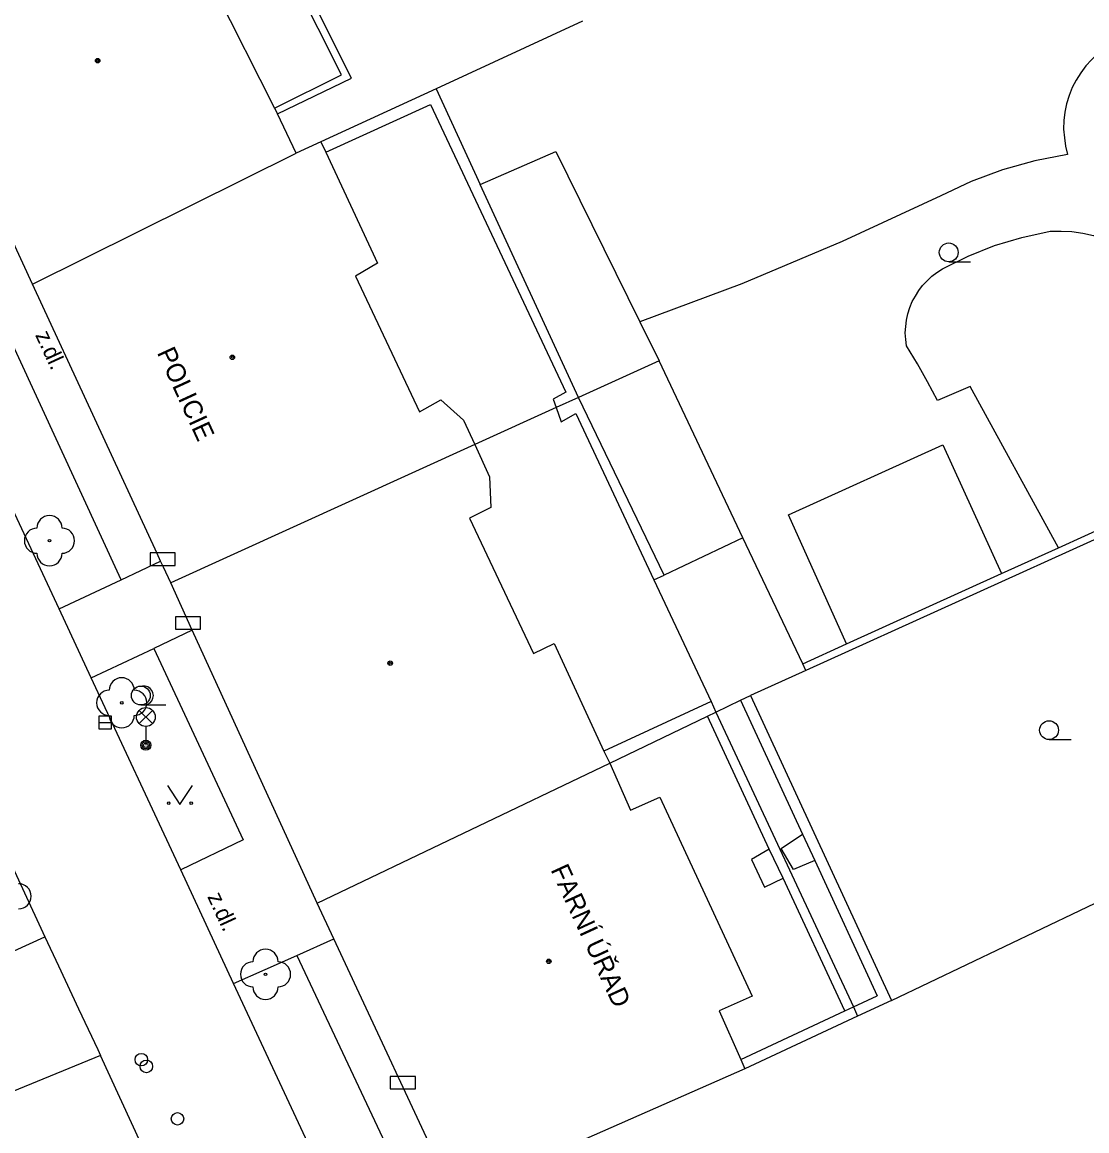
# Model space of a CAD drawing. Extents: x -595546 to -593986, y -1160845 to -1159202.
# Drawn here: x -595286.73 to -595244.29, y -1160660.71 to -1160616.52 of the extents above; entities that cross this region are included whole.
import ezdxf

# ---------------------------------------------------------------- set-up
doc = ezdxf.new("R2010")
doc.units = 0
for name, color, linetype in [('DOP - kresba z DSPS bez souradnic', 7, 'Continuous'), ('DOP - ploty', 7, 'Continuous'), ('DOP - rozhrani ploch obecne', 7, 'Continuous'), ('Level 22', 7, 'Continuous'), ('Level 24', 7, 'Continuous'), ('Level 26', 7, 'Continuous'), ('Level 27', 7, 'Continuous'), ('Level 28', 7, 'Continuous'), ('Level 33', 7, 'Continuous'), ('Level 36', 7, 'Continuous'), ('Level 39', 7, 'Continuous'), ('TM - budovy zdene_ betonove - VP', 7, 'Continuous'), ('TM - chodniky - VP', 7, 'Continuous'), ('TM - komunikace - VP', 7, 'Continuous'), ('TM - letecke snimky - pomocna linie', 7, 'Continuous'), ('TM - popis objektu', 7, 'Continuous'), ('TM - popis povrchu', 7, 'Continuous'), ('TM - rozhrani mezi zpev. plochami mezi sebou - VP', 7, 'Continuous'), ('TM - rozhrani ploch obecne - VP', 7, 'Continuous')]:
    doc.layers.add(name, color=color, linetype=linetype)

msp = doc.modelspace()

# ---------------------------------------------------------------- linework, layer by layer
at = {"layer": 'DOP - kresba z DSPS bez souradnic'}
for points in [[(-595274, -1160618.63), (-595278.64, -1160609.4)], [(-595276.67, -1160619.95), (-595274, -1160618.63)], [(-595274.63, -1160621.71), (-595270.46, -1160619.81)], [(-595270.46, -1160619.81), (-595265.06, -1160631.27)], [(-595264.56, -1160631.48), (-595268.47, -1160622.99)], [(-595265.06, -1160631.27), (-595265.57, -1160631.55)], [(-595265.57, -1160631.55), (-595265.45, -1160631.88)], [(-595261.14, -1160638.56), (-595264.56, -1160631.48)], [(-595265.45, -1160631.88), (-595265.24, -1160632.45)], [(-595265.24, -1160632.45), (-595264.66, -1160632.12)], [(-595264.66, -1160632.12), (-595261.55, -1160638.75)], [(-595258, -1160637.07), (-595261.14, -1160638.56)], [(-595261.55, -1160638.75), (-595261.14, -1160638.56)], [(-595261.55, -1160638.75), (-595259.27, -1160643.6)], [(-595259.27, -1160643.6), (-595263.54, -1160645.57)], [(-595259.27, -1160643.6), (-595259.08, -1160644.02)], [(-595258.1, -1160643.55), (-595255.63, -1160648.89)], [(-595256.48, -1160649.45), (-595255.63, -1160648.89)], [(-595255.63, -1160648.89), (-595255.14, -1160649.94)], [(-595255.99, -1160650.29), (-595256.48, -1160649.45)], [(-595255.14, -1160649.94), (-595255.99, -1160650.29)], [(-595255.14, -1160649.94), (-595252.65, -1160655.33)], [(-595253.6, -1160655.77), (-595252.65, -1160655.33)], [(-595253.94, -1160655.93), (-595253.6, -1160655.77)], [(-595258.08, -1160657.87), (-595253.94, -1160655.93)]]:
    msp.add_lwpolyline(points, dxfattribs=at)
at = {"layer": 'DOP - ploty'}
msp.add_lwpolyline([(-595252.08, -1160655.51), (-595234.06, -1160646.9)], dxfattribs=at)
at = {"layer": 'DOP - rozhrani ploch obecne'}
for points in [[(-595273.6, -1160618.75), (-595278.49, -1160609)], [(-595264.4, -1160616.49), (-595270.23, -1160619.18)], [(-595276.55, -1160620.18), (-595273.6, -1160618.75)], [(-595270.23, -1160619.18), (-595274.82, -1160621.29)], [(-595270.23, -1160619.18), (-595268.47, -1160622.99)], [(-595268.47, -1160622.99), (-595265.46, -1160621.68)], [(-595265.46, -1160621.68), (-595262.11, -1160628.47)], [(-595262.11, -1160628.47), (-595261.34, -1160630.02)], [(-595261.34, -1160630.02), (-595264.56, -1160631.48)], [(-595258, -1160637.07), (-595261.34, -1160630.02)], [(-595264.56, -1160631.48), (-595265.45, -1160631.88)], [(-595265.45, -1160631.88), (-595268.69, -1160633.36)], [(-595243.3, -1160636.84), (-595255.49, -1160642.36)], [(-595255.62, -1160642.09), (-595258, -1160637.07)], [(-595255.49, -1160642.36), (-595255.62, -1160642.09)], [(-595255.49, -1160642.36), (-595257.7, -1160643.36)], [(-595258.1, -1160643.55), (-595257.7, -1160643.36)], [(-595257.7, -1160643.36), (-595252.08, -1160655.51)], [(-595259.08, -1160644.02), (-595258.1, -1160643.55)], [(-595263.31, -1160646.05), (-595259.42, -1160644.18)], [(-595259.42, -1160644.18), (-595259.08, -1160644.02)], [(-595252.08, -1160655.51), (-595253.43, -1160656.14)], [(-595253.43, -1160656.14), (-595257.92, -1160658.24)]]:
    msp.add_lwpolyline(points, dxfattribs=at)
at = {"layer": 'Level 22'}
for centre in [(-595285.64, -1160637.19), (-595282.76, -1160643.65), (-595277.03, -1160654.47)]:
    msp.add_circle(centre, 0.05, dxfattribs=at)
for centre, start, end in [((-595285.64, -1160636.69), 0, 180), ((-595286.14, -1160637.19), 90, 270), ((-595285.14, -1160637.19), 270, 90), ((-595285.64, -1160637.69), 180, 0), ((-595282.76, -1160643.15), 0, 180), ((-595283.26, -1160643.65), 90, 270), ((-595282.26, -1160643.65), 270, 90), ((-595282.76, -1160644.15), 180, 0), ((-595286.87, -1160651.36), 270, 90), ((-595277.03, -1160653.97), 0, 180), ((-595277.53, -1160654.47), 90, 270), ((-595276.53, -1160654.47), 270, 90), ((-595277.03, -1160654.97), 180, 0)]:
    msp.add_arc(centre, 0.5, start, end, dxfattribs=at)
at = {"layer": 'Level 24'}
for points in [[(-595281.627, -1160638.173), (-595280.627, -1160638.173), (-595280.627, -1160637.673), (-595281.627, -1160637.673)], [(-595280.618, -1160640.719), (-595279.618, -1160640.719), (-595279.618, -1160640.219), (-595280.618, -1160640.219)], [(-595272.058, -1160659.039), (-595271.058, -1160659.039), (-595271.058, -1160658.539), (-595272.058, -1160658.539)]]:
    msp.add_lwpolyline(points, close=True, dxfattribs=at)
at = {"layer": 'Level 26'}
for centre in [(-595281.78, -1160658.14), (-595280.54, -1160660.23)]:
    msp.add_circle(centre, 0.25, dxfattribs=at)
at = {"layer": 'Level 27'}
msp.add_line((-595283.67, -1160644.43), (-595283.17, -1160644.43), dxfattribs=at)
msp.add_lwpolyline([(-595283.67, -1160644.68), (-595283.17, -1160644.68), (-595283.17, -1160644.18), (-595283.67, -1160644.18)], close=True, dxfattribs=at)
at = {"layer": 'Level 28'}
msp.add_circle((-595281.98, -1160657.87), 0.25, dxfattribs=at)
at = {"layer": 'Level 33'}
for p, q in [((-595282.065, -1160644.48), (-595281.535, -1160643.95)), ((-595282.065, -1160643.95), (-595281.535, -1160644.48)), ((-595281.8, -1160644.59), (-595281.8, -1160645.34))]:
    msp.add_line(p, q, dxfattribs=at)
for centre, radius in [((-595281.8, -1160644.215), 0.375), ((-595281.8, -1160645.34), 0.2), ((-595281.8, -1160645.34), 0.145), ((-595281.8, -1160645.34), 0.0876)]:
    msp.add_circle(centre, radius, dxfattribs=at)
at = {"layer": 'Level 36'}
for p, q in [((-595249.8, -1160626.075), (-595248.925, -1160626.075)), ((-595282, -1160643.735), (-595281, -1160643.735)), ((-595245.8, -1160645.115), (-595244.925, -1160645.115))]:
    msp.add_line(p, q, dxfattribs=at)
msp.add_lwpolyline([(-595280.94, -1160646.95), (-595280.44, -1160647.7), (-595279.94, -1160646.95)], dxfattribs=at)
for centre, radius in [((-595249.8, -1160625.7), 0.375), ((-595282, -1160643.36), 0.375), ((-595245.8, -1160644.74), 0.375), ((-595280.89, -1160647.65), 0.05), ((-595279.991, -1160647.65), 0.05)]:
    msp.add_circle(centre, radius, dxfattribs=at)
msp.add_arc((-595281.875, -1160643.36), 0.375, 260.4059, 99.5941, dxfattribs=at)
at = {"layer": 'Level 39'}
for centre, radius in [((-595283.72, -1160618.06), 0.09), ((-595283.72, -1160618.06), 0.0398), ((-595278.35, -1160629.88), 0.09), ((-595278.35, -1160629.88), 0.0398), ((-595272.06, -1160642.07), 0.09), ((-595272.06, -1160642.07), 0.0398), ((-595265.74, -1160653.95), 0.09), ((-595265.74, -1160653.95), 0.0398)]:
    msp.add_circle(centre, radius, dxfattribs=at)
at = {"layer": 'TM - budovy zdene_ betonove - VP'}
for points in [[(-595281.37, -1160610.64), (-595276.67, -1160619.95)], [(-595286.32, -1160626.96), (-595290.66, -1160617.56)], [(-595276.67, -1160619.95), (-595276.55, -1160620.18)], [(-595275.81, -1160621.75), (-595276.55, -1160620.18)], [(-595274.82, -1160621.29), (-595275.81, -1160621.75)], [(-595274.82, -1160621.29), (-595274.63, -1160621.71)], [(-595286.32, -1160626.96), (-595275.81, -1160621.75)], [(-595274.63, -1160621.71), (-595272.57, -1160626.13)], [(-595272.57, -1160626.13), (-595273.45, -1160626.65)], [(-595273.45, -1160626.65), (-595270.89, -1160632.06)], [(-595281.35, -1160637.7), (-595286.32, -1160626.96)], [(-595270.89, -1160632.06), (-595270.04, -1160631.57)], [(-595270.04, -1160631.57), (-595269.14, -1160632.39)], [(-595269.14, -1160632.39), (-595268.69, -1160633.36)], [(-595268.69, -1160633.36), (-595280.81, -1160638.87)], [(-595268.69, -1160633.36), (-595268.1, -1160634.64)], [(-595268.1, -1160634.64), (-595268.05, -1160635.86)], [(-595268.05, -1160635.86), (-595268.9, -1160636.29)], [(-595268.9, -1160636.29), (-595266.35, -1160641.68)], [(-595281.21, -1160638.01), (-595281.35, -1160637.7)], [(-595281.1, -1160638.24), (-595281.21, -1160638.01)], [(-595280.81, -1160638.87), (-595281.1, -1160638.24)], [(-595279.95, -1160640.76), (-595280.81, -1160638.87)], [(-595274.97, -1160651.64), (-595279.95, -1160640.76)], [(-595266.35, -1160641.68), (-595265.53, -1160641.28)], [(-595265.53, -1160641.28), (-595263.54, -1160645.57)], [(-595263.54, -1160645.57), (-595263.31, -1160646.05)], [(-595274.97, -1160651.64), (-595263.31, -1160646.05)], [(-595263.31, -1160646.05), (-595262.48, -1160647.93)], [(-595262.48, -1160647.93), (-595261.31, -1160647.41)], [(-595261.31, -1160647.41), (-595257.63, -1160655.34)], [(-595274.31, -1160653.06), (-595274.97, -1160651.64)], [(-595269.51, -1160663.34), (-595274.31, -1160653.06)], [(-595257.63, -1160655.34), (-595258.95, -1160655.92)], [(-595258.95, -1160655.92), (-595258.08, -1160657.87)], [(-595258.08, -1160657.87), (-595257.92, -1160658.24)], [(-595257.92, -1160658.24), (-595265.38, -1160661.52)]]:
    msp.add_lwpolyline(points, dxfattribs=at)
at = {"layer": 'TM - chodniky - VP'}
for points in [[(-595282.79, -1160638.75), (-595293.54, -1160615.42)], [(-595285.26, -1160639.9), (-595282.79, -1160638.75)], [(-595283.98, -1160642.65), (-595281.48, -1160641.48)], [(-595281.48, -1160641.48), (-595277.92, -1160649.11), (-595280.41, -1160650.31)], [(-595290.87, -1160655.28), (-595285.82, -1160652.97)], [(-595278.3, -1160654.84), (-595275.78, -1160653.72)], [(-595275.78, -1160653.72), (-595270.86, -1160664.16), (-595268.2, -1160669.06), (-595270.69, -1160670.55)], [(-595283.61, -1160657.71), (-595287.4, -1160659.26)]]:
    msp.add_lwpolyline(points, dxfattribs=at)
at = {"layer": 'TM - komunikace - VP'}
for points in [[(-595285.26, -1160639.9), (-595296.16, -1160616.56)], [(-595283.98, -1160642.65), (-595285.26, -1160639.9)], [(-595280.41, -1160650.31), (-595283.98, -1160642.65)], [(-595287.61, -1160649.12), (-595285.82, -1160652.97)], [(-595278.3, -1160654.84), (-595280.41, -1160650.31)], [(-595285.82, -1160652.97), (-595285.28, -1160654.13)], [(-595285.28, -1160654.13), (-595284.48, -1160655.85)], [(-595270.69, -1160670.55), (-595272.57, -1160667.13), (-595278.3, -1160654.84)], [(-595284.48, -1160655.85), (-595283.72, -1160657.47)], [(-595283.72, -1160657.47), (-595283.61, -1160657.71)], [(-595281.98, -1160661.22), (-595283.61, -1160657.71)]]:
    msp.add_lwpolyline(points, dxfattribs=at)
at = {"layer": 'TM - letecke snimky - pomocna linie'}
for points in [[(-595242.68, -1160617.11), (-595243, -1160617.24), (-595243.3, -1160617.4), (-595243.59, -1160617.58), (-595243.86, -1160617.79), (-595244.11, -1160618.02), (-595244.34, -1160618.27), (-595244.54, -1160618.54), (-595244.72, -1160618.83), (-595244.88, -1160619.13), (-595245, -1160619.45), (-595245.1, -1160619.78), (-595245.17, -1160620.11), (-595245.21, -1160620.45), (-595245.22, -1160620.79), (-595245.19, -1160621.13), (-595245.14, -1160621.47), (-595245.06, -1160621.8)], [(-595245.06, -1160621.8), (-595246.37, -1160622.05), (-595247.66, -1160622.41), (-595248.91, -1160622.88), (-595250.12, -1160623.45)], [(-595250.12, -1160623.45), (-595254.05, -1160625.27), (-595258.05, -1160626.95), (-595262.11, -1160628.47)], [(-595250.05, -1160626.36), (-595249.03, -1160625.85), (-595247.97, -1160625.43), (-595246.88, -1160625.1), (-595245.76, -1160624.86)], [(-595245.76, -1160624.86), (-595245.32, -1160624.85), (-595244.89, -1160624.87), (-595244.45, -1160624.93), (-595244.03, -1160625.03), (-595243.61, -1160625.17), (-595243.21, -1160625.34), (-595242.82, -1160625.55), (-595242.46, -1160625.78), (-595242.11, -1160626.05)], [(-595251.48, -1160629.42), (-595251.51, -1160629.17), (-595251.53, -1160628.91), (-595251.51, -1160628.65), (-595251.48, -1160628.4), (-595251.43, -1160628.15), (-595251.35, -1160627.9), (-595251.25, -1160627.66), (-595251.13, -1160627.44), (-595250.99, -1160627.22), (-595250.84, -1160627.02), (-595250.66, -1160626.83), (-595250.47, -1160626.65), (-595250.27, -1160626.5), (-595250.05, -1160626.36)], [(-595250.25, -1160631.6), (-595250.64, -1160630.86), (-595251.05, -1160630.14), (-595251.48, -1160629.42)], [(-595245.43, -1160637.48), (-595248.94, -1160631.05), (-595250.25, -1160631.6)], [(-595253.87, -1160641.3), (-595256.19, -1160636.16), (-595250.03, -1160633.37), (-595247.7, -1160638.5)], [(-595256.95, -1160649.48), (-595259.42, -1160644.18)], [(-595259.08, -1160644.02), (-595253.6, -1160655.77)], [(-595256.95, -1160649.48), (-595257.66, -1160649.89), (-595257.14, -1160651), (-595256.4, -1160650.64)], [(-595256.4, -1160650.64), (-595256.95, -1160649.48)], [(-595253.94, -1160655.93), (-595256.4, -1160650.64)], [(-595253.6, -1160655.77), (-595253.43, -1160656.14)]]:
    msp.add_lwpolyline(points, dxfattribs=at)
at = {"layer": 'TM - rozhrani mezi zpev. plochami mezi sebou - VP'}
for points in [[(-595282.79, -1160638.75), (-595281.21, -1160638.01)], [(-595279.95, -1160640.76), (-595281.48, -1160641.48)], [(-595275.78, -1160653.72), (-595274.31, -1160653.06)]]:
    msp.add_lwpolyline(points, dxfattribs=at)
at = {"layer": 'TM - rozhrani ploch obecne - VP'}
for points in [[(-595245.43, -1160637.48), (-595243.32, -1160636.52)], [(-595247.7, -1160638.5), (-595245.43, -1160637.48)], [(-595253.87, -1160641.3), (-595247.7, -1160638.5)], [(-595255.62, -1160642.09), (-595253.87, -1160641.3)]]:
    msp.add_lwpolyline(points, dxfattribs=at)

# ---------------------------------------------------------------- texts
at = {"layer": 'TM - popis objektu'}
for s, p in [('POLICIE', (-595281.37, -1160629.69)), ('FARNÍ ÚŘAD', (-595265.68, -1160650.3))]:
    msp.add_text(s, height=0.75, rotation=294.7, dxfattribs=at).set_placement(p)
at = {"layer": 'TM - popis povrchu'}
for p in [(-595286.22, -1160628.99), (-595279.36, -1160651.37)]:
    msp.add_text('z.dl.', height=0.65, rotation=294.7308, dxfattribs=at).set_placement(p)

doc.saveas('drawing.dxf')
